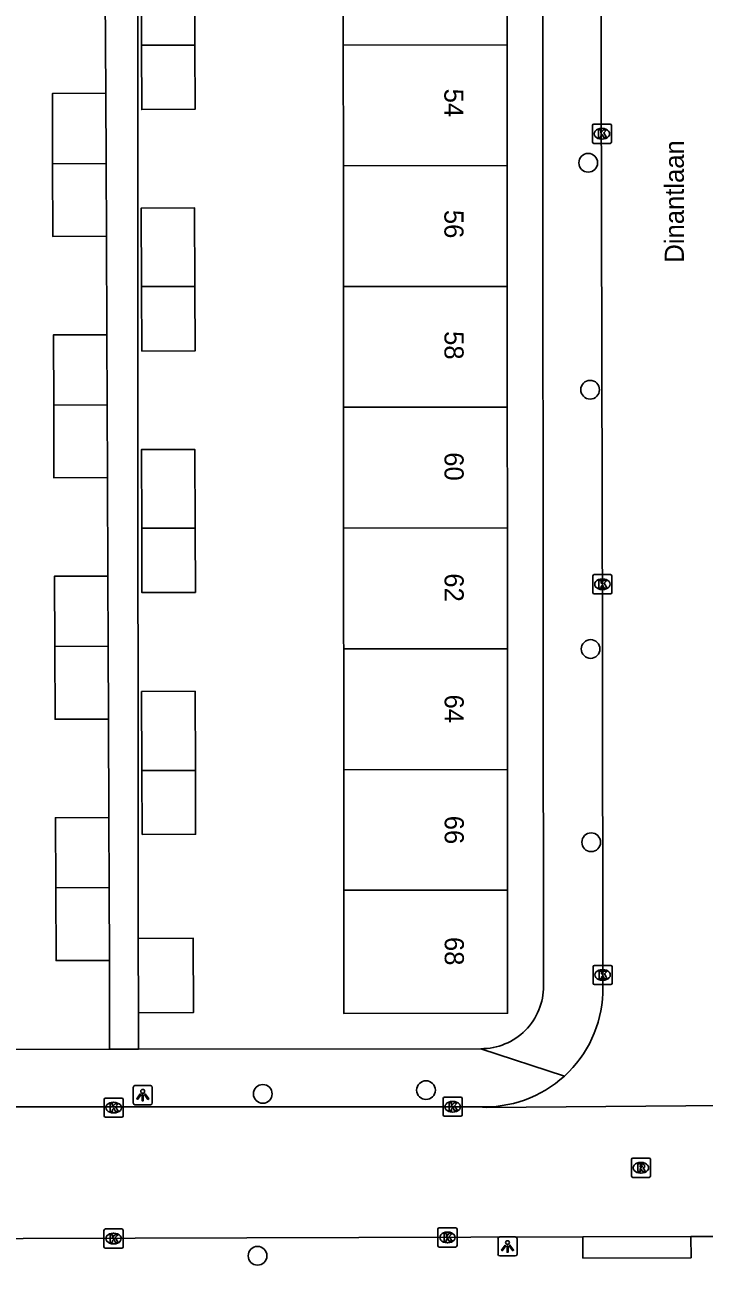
# Model space of a CAD drawing. Extents: x 160732 to 162105, y 387428 to 388479.
# Drawn here: x 161523.4 to 161558.9, y 388217.3 to 388282.1 of the extents above; entities that cross this region are included whole.
import ezdxf

# ---------------------------------------------------------------- set-up
doc = ezdxf.new("R2010")
doc.units = 0
for name, color, linetype in [('IMGEO_Boom', 7, 'Continuous'), ('IMGEO_Kolk', 7, 'Continuous'), ('IMGEO_Lichtpunt', 7, 'Continuous'), ('IMGEO_Openbare_ruimte_label', 7, 'Continuous'), ('IMGEO_Pand', 7, 'Continuous'), ('IMGEO_Pand_nummerreeks', 7, 'Continuous'), ('IMGEO_Rijbaan_lokaal_open', 7, 'Continuous'), ('IMGEO_Rioolput', 7, 'Continuous'), ('IMGEO_Voetpad_open', 7, 'Continuous')]:
    doc.layers.add(name, color=color, linetype=linetype)

msp = doc.modelspace()

# ---------------------------------------------------------------- linework, layer by layer
at = {"layer": 'IMGEO_Boom'}
for centre in [(161552.807, 388274.891), (161552.908, 388263.039), (161552.935, 388249.497), (161552.966, 388239.401), (161535.818, 388226.259), (161544.338, 388226.455), (161535.543, 388217.801)]:
    msp.add_circle(centre, 0.489, dxfattribs=at)
at = {"layer": 'IMGEO_Kolk'}
for p, q in [((161553.1, 388276.906), (161553.952, 388276.906)), ((161553.025, 388275.98), (161553.025, 388276.832)), ((161553.513, 388276.686), (161553.538, 388276.686)), ((161554.026, 388276.832), (161554.026, 388275.98)), ((161553.952, 388275.906), (161553.1, 388275.906)), ((161553.536, 388276.126), (161553.511, 388276.126)), ((161553.046, 388252.454), (161553.046, 388253.306)), ((161553.121, 388253.38), (161553.973, 388253.38)), ((161553.534, 388253.16), (161553.559, 388253.16)), ((161554.047, 388253.306), (161554.047, 388252.454)), ((161553.973, 388252.38), (161553.121, 388252.38)), ((161553.557, 388252.6), (161553.532, 388252.6)), ((161553.061, 388232.046), (161553.061, 388232.898)), ((161553.136, 388232.972), (161553.988, 388232.972)), ((161554.062, 388232.898), (161554.062, 388232.046)), ((161553.572, 388232.192), (161553.547, 388232.192)), ((161553.549, 388232.752), (161553.574, 388232.752)), ((161553.988, 388231.972), (161553.136, 388231.972)), ((161527.53, 388225.115), (161527.53, 388225.967)), ((161527.605, 388226.041), (161528.457, 388226.041)), ((161528.018, 388225.821), (161528.043, 388225.821)), ((161528.531, 388225.967), (161528.531, 388225.115)), ((161545.231, 388225.162), (161545.231, 388226.014)), ((161545.306, 388226.088), (161546.158, 388226.088)), ((161545.719, 388225.868), (161545.744, 388225.868)), ((161546.232, 388226.014), (161546.232, 388225.162)), ((161528.457, 388225.041), (161527.605, 388225.041)), ((161528.041, 388225.261), (161528.016, 388225.261)), ((161546.158, 388225.088), (161545.306, 388225.088)), ((161545.742, 388225.308), (161545.717, 388225.308)), ((161527.6, 388219.204), (161528.452, 388219.204)), ((161544.96, 388218.335), (161544.96, 388219.187)), ((161545.035, 388219.261), (161545.887, 388219.261)), ((161545.961, 388219.187), (161545.961, 388218.335)), ((161527.525, 388218.278), (161527.525, 388219.13)), ((161528.013, 388218.984), (161528.038, 388218.984)), ((161528.526, 388219.13), (161528.526, 388218.278)), ((161545.448, 388219.041), (161545.473, 388219.041)), ((161528.452, 388218.204), (161527.6, 388218.204)), ((161528.036, 388218.424), (161528.011, 388218.424)), ((161545.887, 388218.261), (161545.035, 388218.261)), ((161545.471, 388218.481), (161545.446, 388218.481))]:
    msp.add_line(p, q, dxfattribs=at)
for points in [[(161553.1, 388276.906), (161553.952, 388276.906)], [(161553.025, 388275.98), (161553.025, 388276.832)], [(161553.346, 388276.606), (161553.469, 388276.606), (161553.469, 388276.455), (161553.599, 388276.606), (161553.763, 388276.606), (161553.617, 388276.455), (161553.77, 388276.206), (161553.618, 388276.206), (161553.533, 388276.37), (161553.469, 388276.303), (161553.469, 388276.206), (161553.346, 388276.206), (161553.346, 388276.606)], [(161554.026, 388276.832), (161554.026, 388275.98)], [(161553.952, 388275.906), (161553.1, 388275.906)], [(161553.046, 388252.454), (161553.046, 388253.306)], [(161553.121, 388253.38), (161553.973, 388253.38)], [(161553.367, 388253.08), (161553.49, 388253.08), (161553.49, 388252.929), (161553.62, 388253.08), (161553.784, 388253.08), (161553.638, 388252.929), (161553.791, 388252.68), (161553.639, 388252.68), (161553.554, 388252.844), (161553.49, 388252.777), (161553.49, 388252.68), (161553.367, 388252.68), (161553.367, 388253.08)], [(161554.047, 388253.306), (161554.047, 388252.454)], [(161553.973, 388252.38), (161553.121, 388252.38)], [(161553.061, 388232.046), (161553.061, 388232.898)], [(161553.136, 388232.972), (161553.988, 388232.972)], [(161554.062, 388232.898), (161554.062, 388232.046)], [(161553.382, 388232.672), (161553.505, 388232.672), (161553.505, 388232.521), (161553.635, 388232.672), (161553.799, 388232.672), (161553.653, 388232.521), (161553.806, 388232.272), (161553.654, 388232.272), (161553.569, 388232.436), (161553.505, 388232.369), (161553.505, 388232.272), (161553.382, 388232.272), (161553.382, 388232.672)], [(161553.988, 388231.972), (161553.136, 388231.972)], [(161527.53, 388225.115), (161527.53, 388225.967)], [(161527.605, 388226.041), (161528.457, 388226.041)], [(161527.851, 388225.741), (161527.974, 388225.741), (161527.974, 388225.59), (161528.104, 388225.741), (161528.268, 388225.741), (161528.122, 388225.59), (161528.275, 388225.341), (161528.123, 388225.341), (161528.038, 388225.505), (161527.974, 388225.438), (161527.974, 388225.341), (161527.851, 388225.341), (161527.851, 388225.741)], [(161528.531, 388225.967), (161528.531, 388225.115)], [(161545.231, 388225.162), (161545.231, 388226.014)], [(161545.306, 388226.088), (161546.158, 388226.088)], [(161545.552, 388225.788), (161545.675, 388225.788), (161545.675, 388225.637), (161545.805, 388225.788), (161545.969, 388225.788), (161545.823, 388225.637), (161545.976, 388225.388), (161545.824, 388225.388), (161545.739, 388225.552), (161545.675, 388225.485), (161545.675, 388225.388), (161545.552, 388225.388), (161545.552, 388225.788)], [(161546.232, 388226.014), (161546.232, 388225.162)], [(161528.457, 388225.041), (161527.605, 388225.041)], [(161546.158, 388225.088), (161545.306, 388225.088)], [(161527.6, 388219.204), (161528.452, 388219.204)], [(161544.96, 388218.335), (161544.96, 388219.187)], [(161545.035, 388219.261), (161545.887, 388219.261)], [(161545.961, 388219.187), (161545.961, 388218.335)], [(161527.525, 388218.278), (161527.525, 388219.13)], [(161527.846, 388218.904), (161527.969, 388218.904), (161527.969, 388218.753), (161528.099, 388218.904), (161528.263, 388218.904), (161528.117, 388218.753), (161528.27, 388218.504), (161528.118, 388218.504), (161528.033, 388218.668), (161527.969, 388218.601), (161527.969, 388218.504), (161527.846, 388218.504), (161527.846, 388218.904)], [(161528.526, 388219.13), (161528.526, 388218.278)], [(161545.281, 388218.961), (161545.404, 388218.961), (161545.404, 388218.81), (161545.534, 388218.961), (161545.698, 388218.961), (161545.552, 388218.81), (161545.705, 388218.561), (161545.553, 388218.561), (161545.468, 388218.725), (161545.404, 388218.658), (161545.404, 388218.561), (161545.281, 388218.561), (161545.281, 388218.961)], [(161528.452, 388218.204), (161527.6, 388218.204)], [(161545.887, 388218.261), (161545.035, 388218.261)]]:
    msp.add_lwpolyline(points, dxfattribs=at)
for centre, start, end in [((161553.102, 388276.83), 91.55205, 178.44795), ((161553.102, 388276.83), 91.55205, 178.44795), ((161553.95, 388276.83), 1.55205, 88.44795), ((161553.95, 388276.83), 1.55205, 88.44795), ((161553.102, 388275.982), 181.55205, 268.44795), ((161553.102, 388275.982), 181.55205, 268.44795), ((161553.95, 388275.982), 271.55205, 358.44795), ((161553.95, 388275.982), 271.55205, 358.44795), ((161553.123, 388253.304), 91.55205, 178.44795), ((161553.123, 388253.304), 91.55205, 178.44795), ((161553.971, 388253.304), 1.55205, 88.44795), ((161553.971, 388253.304), 1.55205, 88.44795), ((161553.123, 388252.456), 181.55205, 268.44795), ((161553.123, 388252.456), 181.55205, 268.44795), ((161553.971, 388252.456), 271.55205, 358.44795), ((161553.971, 388252.456), 271.55205, 358.44795), ((161553.138, 388232.896), 91.55205, 178.44795), ((161553.138, 388232.896), 91.55205, 178.44795), ((161553.986, 388232.896), 1.55205, 88.44795), ((161553.986, 388232.896), 1.55205, 88.44795), ((161553.138, 388232.048), 181.55205, 268.44795), ((161553.138, 388232.048), 181.55205, 268.44795), ((161553.986, 388232.048), 271.55205, 358.44795), ((161553.986, 388232.048), 271.55205, 358.44795), ((161527.607, 388225.965), 91.55205, 178.44795), ((161527.607, 388225.965), 91.55205, 178.44795), ((161528.455, 388225.965), 1.55205, 88.44795), ((161528.455, 388225.965), 1.55205, 88.44795), ((161545.308, 388226.012), 91.55205, 178.44795), ((161545.308, 388226.012), 91.55205, 178.44795), ((161546.156, 388226.012), 1.55205, 88.44795), ((161546.156, 388226.012), 1.55205, 88.44795), ((161527.607, 388225.117), 181.55205, 268.44795), ((161527.607, 388225.117), 181.55205, 268.44795), ((161528.455, 388225.117), 271.55205, 358.44795), ((161528.455, 388225.117), 271.55205, 358.44795), ((161545.308, 388225.164), 181.55205, 268.44795), ((161545.308, 388225.164), 181.55205, 268.44795), ((161546.156, 388225.164), 271.55205, 358.44795), ((161546.156, 388225.164), 271.55205, 358.44795), ((161527.602, 388219.128), 91.55205, 178.44795), ((161527.602, 388219.128), 91.55205, 178.44795), ((161528.45, 388219.128), 1.55205, 88.44795), ((161528.45, 388219.128), 1.55205, 88.44795), ((161545.037, 388219.185), 91.55205, 178.44795), ((161545.037, 388219.185), 91.55205, 178.44795), ((161545.885, 388219.185), 1.55205, 88.44795), ((161545.885, 388219.185), 1.55205, 88.44795), ((161527.602, 388218.28), 181.55205, 268.44795), ((161527.602, 388218.28), 181.55205, 268.44795), ((161528.45, 388218.28), 271.55205, 358.44795), ((161528.45, 388218.28), 271.55205, 358.44795), ((161545.037, 388218.337), 181.55205, 268.44795), ((161545.037, 388218.337), 181.55205, 268.44795), ((161545.885, 388218.337), 271.55205, 358.44795), ((161545.885, 388218.337), 271.55205, 358.44795)]:
    msp.add_arc(centre, 0.0765, start, end, dxfattribs=at)
for centre, major_axis, ratio, start_param, end_param in [((161553.512, 388276.406), (-0.387, 0.002), 0.722429, 4.712389, 7.853982), ((161553.537, 388276.406), (-0.39, 0.002), 0.717154, 1.570796, 4.712389), ((161553.533, 388252.88), (-0.387, 0.002), 0.722429, 4.712389, 7.853982), ((161553.558, 388252.88), (-0.39, 0.002), 0.717154, 1.570796, 4.712389), ((161553.548, 388232.472), (-0.387, 0.002), 0.722429, 4.712389, 7.853982), ((161553.573, 388232.472), (-0.39, 0.002), 0.717154, 1.570796, 4.712389), ((161528.017, 388225.541), (-0.387, 0.002), 0.722429, 4.712389, 7.853982), ((161528.042, 388225.541), (-0.39, 0.002), 0.717154, 1.570796, 4.712389), ((161545.718, 388225.588), (-0.387, 0.002), 0.722429, 4.712389, 7.853982), ((161545.743, 388225.588), (-0.39, 0.002), 0.717154, 1.570796, 4.712389), ((161528.012, 388218.704), (-0.387, 0.002), 0.722429, 4.712389, 7.853982), ((161528.037, 388218.704), (-0.39, 0.002), 0.717154, 1.570796, 4.712389), ((161545.447, 388218.761), (-0.387, 0.002), 0.722429, 4.712389, 7.853982), ((161545.472, 388218.761), (-0.39, 0.002), 0.717154, 1.570796, 4.712389)]:
    msp.add_ellipse(centre, major_axis=major_axis, ratio=ratio, start_param=start_param, end_param=end_param, dxfattribs=at)
at = {"layer": 'IMGEO_Lichtpunt'}
for p, q in [((161529.048, 388226.595), (161529.048, 388225.788)), ((161529.048, 388226.595), (161529.048, 388225.788)), ((161529.95, 388226.69), (161529.142, 388226.69)), ((161529.95, 388226.69), (161529.142, 388226.69)), ((161530.044, 388225.788), (161530.044, 388226.595)), ((161530.044, 388225.788), (161530.044, 388226.595)), ((161529.142, 388225.694), (161529.95, 388225.694)), ((161529.142, 388225.694), (161529.95, 388225.694)), ((161548.099, 388218.695), (161548.099, 388217.888)), ((161548.099, 388218.695), (161548.099, 388217.888)), ((161549.001, 388218.79), (161548.193, 388218.79)), ((161549.001, 388218.79), (161548.193, 388218.79)), ((161549.095, 388217.888), (161549.095, 388218.695)), ((161549.095, 388217.888), (161549.095, 388218.695)), ((161548.193, 388217.794), (161549.001, 388217.794)), ((161548.193, 388217.794), (161549.001, 388217.794))]:
    msp.add_line(p, q, dxfattribs=at)
for points in [[(161529.422, 388226.259), (161529.461, 388226.231), (161529.273, 388225.969), (161529.235, 388225.996), (161529.422, 388226.259)], [(161529.524, 388226.211), (161529.571, 388226.211), (161529.571, 388225.889), (161529.524, 388225.889), (161529.524, 388226.211)], [(161529.634, 388226.231), (161529.672, 388226.258), (161529.859, 388225.996), (161529.82, 388225.968), (161529.634, 388226.231)], [(161548.473, 388218.359), (161548.512, 388218.331), (161548.324, 388218.069), (161548.286, 388218.096), (161548.473, 388218.359)], [(161548.575, 388218.311), (161548.622, 388218.311), (161548.622, 388217.989), (161548.575, 388217.989), (161548.575, 388218.311)], [(161548.685, 388218.331), (161548.723, 388218.358), (161548.91, 388218.096), (161548.871, 388218.068), (161548.685, 388218.331)]]:
    msp.add_lwpolyline(points, dxfattribs=at)
for centre in [(161529.547, 388226.393), (161548.598, 388218.493)]:
    msp.add_circle(centre, 0.0994, dxfattribs=at)
for centre, start, end in [((161529.142, 388226.595), 90, 180), ((161529.142, 388226.595), 90, 180), ((161529.95, 388226.595), 0, 90), ((161529.95, 388226.595), 0, 90), ((161529.142, 388225.788), 180, 270), ((161529.142, 388225.788), 180, 270), ((161529.95, 388225.788), 270, 0), ((161529.95, 388225.788), 270, 360), ((161548.193, 388218.695), 90, 180), ((161548.193, 388218.695), 90, 180), ((161549.001, 388218.695), 0, 90), ((161549.001, 388218.695), 0, 90), ((161548.193, 388217.888), 180, 270), ((161548.193, 388217.888), 180, 270), ((161549.001, 388217.888), 270, 0), ((161549.001, 388217.888), 270, 360)]:
    msp.add_arc(centre, 0.0946, start, end, dxfattribs=at)
at = {"layer": 'IMGEO_Pand'}
for points in [[(161540.02, 388281.043), (161540.017, 388287.35)], [(161548.57, 388287.355), (161548.574, 388281.048)], [(161529.482, 388281.037), (161529.465, 388285.139), (161532.253, 388285.151), (161532.27, 388281.038)], [(161529.482, 388281.037), (161532.27, 388281.038)], [(161532.27, 388281.038), (161532.284, 388277.684), (161529.497, 388277.672), (161529.482, 388281.037)], [(161540.02, 388281.043), (161548.574, 388281.048)], [(161540.023, 388274.736), (161540.02, 388281.043)], [(161548.574, 388281.048), (161548.577, 388274.741)], [(161524.845, 388274.843), (161524.829, 388278.507), (161527.617, 388278.519)], [(161527.617, 388278.519), (161527.632, 388274.854)], [(161527.632, 388274.854), (161524.845, 388274.843)], [(161527.648, 388271.052), (161524.861, 388271.04), (161524.845, 388274.843)], [(161527.632, 388274.854), (161527.648, 388271.052)], [(161540.023, 388274.736), (161548.577, 388274.741)], [(161540.026, 388268.429), (161540.023, 388274.736)], [(161548.577, 388274.741), (161548.58, 388268.433)], [(161529.488, 388268.424), (161529.471, 388272.525), (161532.259, 388272.537), (161532.276, 388268.425)], [(161532.276, 388268.425), (161529.488, 388268.424)], [(161532.276, 388268.425), (161532.29, 388265.07), (161529.503, 388265.058), (161529.488, 388268.424)], [(161540.026, 388268.429), (161548.58, 388268.433)], [(161540.03, 388262.122), (161540.026, 388268.429)], [(161548.58, 388268.433), (161548.583, 388262.126)], [(161524.898, 388262.236), (161524.882, 388265.9), (161527.67, 388265.912)], [(161527.67, 388265.912), (161527.685, 388262.247)], [(161527.685, 388262.247), (161524.898, 388262.236)], [(161527.701, 388258.445), (161524.914, 388258.433), (161524.898, 388262.236)], [(161527.685, 388262.247), (161527.701, 388258.445)], [(161548.583, 388262.126), (161540.03, 388262.122)], [(161540.033, 388255.814), (161540.03, 388262.122)], [(161548.583, 388262.126), (161548.586, 388255.819)], [(161529.495, 388255.808), (161529.478, 388259.91), (161532.266, 388259.922), (161532.283, 388255.809)], [(161532.283, 388255.809), (161529.495, 388255.808)], [(161532.283, 388255.809), (161532.297, 388252.455), (161529.51, 388252.443), (161529.495, 388255.808)], [(161548.586, 388255.819), (161540.033, 388255.814)], [(161540.045, 388249.507), (161540.036, 388250), (161540.033, 388255.814)], [(161548.586, 388255.819), (161548.589, 388250), (161548.589, 388249.512)], [(161524.952, 388249.629), (161524.936, 388253.293), (161527.724, 388253.305)], [(161527.724, 388253.305), (161527.739, 388249.64)], [(161527.739, 388249.64), (161524.952, 388249.629)], [(161527.755, 388245.838), (161524.968, 388245.826), (161524.952, 388249.629)], [(161527.739, 388249.64), (161527.755, 388245.838)], [(161540.045, 388249.507), (161548.589, 388249.512)], [(161540.045, 388243.18), (161540.045, 388249.507)], [(161548.589, 388249.512), (161548.592, 388243.205)], [(161529.507, 388243.149), (161529.49, 388247.276), (161532.278, 388247.288), (161532.295, 388243.157)], [(161529.507, 388243.149), (161532.295, 388243.157)], [(161532.295, 388243.157), (161532.309, 388239.821), (161529.522, 388239.809), (161529.507, 388243.149)], [(161548.592, 388243.205), (161540.045, 388243.18)], [(161540.045, 388236.893), (161540.045, 388243.18)], [(161548.592, 388243.205), (161548.596, 388236.897)], [(161525.005, 388237.023), (161524.989, 388240.686), (161527.777, 388240.698)], [(161527.777, 388240.698), (161527.792, 388237.035)], [(161525.005, 388237.023), (161527.792, 388237.035)], [(161527.808, 388233.231), (161525.021, 388233.219), (161525.005, 388237.023)], [(161527.792, 388237.035), (161527.808, 388233.231)], [(161548.596, 388236.897), (161548.599, 388230.469), (161540.045, 388230.464), (161540.043, 388235.464), (161540.045, 388236.893)], [(161540.045, 388236.893), (161548.596, 388236.897)], [(161529.315, 388234.374), (161532.185, 388234.387), (161532.201, 388230.513), (161529.331, 388230.501)], [(161529.331, 388230.501), (161529.315, 388234.374)]]:
    msp.add_lwpolyline(points, dxfattribs=at)
at = {"layer": 'IMGEO_Rijbaan_lokaal_open'}
for points in [[(161553.382, 388323.705), (161553.55, 388250), (161553.565, 388231.516)], [(161547.082, 388225.59), (161547.472, 388225.556), (161566.238, 388225.702), (161566.324, 388225.71)], [(161547.082, 388225.59), (161511.43, 388225.586), (161509.113, 388225.635)], [(161552.528, 388218.785), (161511.585, 388218.674), (161508.8, 388218.611)], [(161552.528, 388218.785), (161558.175, 388218.803)], [(161576.585, 388218.818), (161569.422, 388218.812), (161558.175, 388218.803)]]:
    msp.add_lwpolyline(points, dxfattribs=at)
for centre, radius, start, end in [((161547.417, 388231.732), 6.152, 312.43532, 357.98583), ((161547.418, 388231.732), 6.151, 266.87181, 312.4326)]:
    msp.add_arc(centre, radius, start, end, dxfattribs=at)
at = {"layer": 'IMGEO_Rioolput'}
for p, q in [((161555.061, 388221.972), (161555.061, 388222.824)), ((161555.136, 388222.898), (161555.988, 388222.898)), ((161555.549, 388222.678), (161555.574, 388222.678)), ((161556.062, 388222.824), (161556.062, 388221.972)), ((161555.988, 388221.898), (161555.136, 388221.898)), ((161555.572, 388222.118), (161555.547, 388222.118))]:
    msp.add_line(p, q, dxfattribs=at)
for points in [[(161555.061, 388221.972), (161555.061, 388222.824)], [(161555.136, 388222.898), (161555.988, 388222.898)], [(161555.65, 388222.596), (161555.398, 388222.598), (161555.398, 388222.198)], [(161555.576, 388222.517), (161555.522, 388222.517), (161555.522, 388222.436)], [(161555.522, 388222.436), (161555.574, 388222.436)], [(161556.062, 388222.824), (161556.062, 388221.972)], [(161555.988, 388221.898), (161555.136, 388221.898)], [(161555.398, 388222.198), (161555.522, 388222.198), (161555.522, 388222.36), (161555.533, 388222.36)], [(161555.58, 388222.331), (161555.651, 388222.198), (161555.791, 388222.198), (161555.726, 388222.324)]]:
    msp.add_lwpolyline(points, dxfattribs=at)
for centre, radius, start, end in [((161555.138, 388222.822), 0.0765, 91.55205, 178.44795), ((161555.138, 388222.822), 0.0765, 91.55205, 178.44795), ((161555.558, 388222.625), 0.19, 274.7715, 282.96867), ((161555.582, 388222.421), 0.0964, 77.00612, 93.18647), ((161555.596, 388222.478), 0.0378, 276.66336, 79.67722), ((161555.649, 388222.486), 0.109, 350.36119, 89.41601), ((161555.647, 388222.486), 0.112, 277.58423, 350.98172), ((161555.986, 388222.822), 0.0765, 1.55205, 88.44795), ((161555.986, 388222.822), 0.0765, 1.55205, 88.44795), ((161555.138, 388221.974), 0.0765, 181.55205, 268.44795), ((161555.138, 388221.974), 0.0765, 181.55205, 268.44795), ((161555.532, 388222.307), 0.0533, 26.02933, 88.69889), ((161555.631, 388222.271), 0.108, 29.51342, 73.79051), ((161555.986, 388221.974), 0.0765, 271.55205, 358.44795), ((161555.986, 388221.974), 0.0765, 271.55205, 358.44795)]:
    msp.add_arc(centre, radius, start, end, dxfattribs=at)
for centre, major_axis, ratio, start_param, end_param in [((161555.548, 388222.398), (-0.387, 0.002), 0.722429, 4.712389, 7.853982), ((161555.573, 388222.398), (-0.39, 0.002), 0.717154, 1.570796, 4.712389)]:
    msp.add_ellipse(centre, major_axis=major_axis, ratio=ratio, start_param=start_param, end_param=end_param, dxfattribs=at)
at = {"layer": 'IMGEO_Voetpad_open'}
for points in [[(161529.315, 388234.374), (161529.278, 388300.077), (161540.01, 388300.083)], [(161550.475, 388231.897), (161550.463, 388250), (161550.43, 388300.089)], [(161527.594, 388283.659), (161527.617, 388278.519)], [(161527.648, 388271.052), (161527.67, 388265.912)], [(161527.701, 388258.445), (161527.724, 388253.305)], [(161527.755, 388245.838), (161527.777, 388240.698)], [(161527.808, 388233.231), (161527.813, 388228.597)], [(161529.333, 388228.599), (161529.331, 388230.501)], [(161509.286, 388228.577), (161527.813, 388228.597)], [(161527.813, 388228.597), (161529.333, 388228.599)], [(161529.333, 388228.599), (161547.204, 388228.619)], [(161547.204, 388228.619), (161551.568, 388227.192)], [(161558.175, 388218.803), (161558.177, 388217.703), (161552.53, 388217.685), (161552.528, 388218.785)]]:
    msp.add_lwpolyline(points, dxfattribs=at)
msp.add_arc((161547.216, 388231.878), 3.259, 269.78797, 0.33451, dxfattribs=at)

# ---------------------------------------------------------------- texts
at = {"layer": 'IMGEO_Openbare_ruimte_label'}
msp.add_text('Dinantlaan', height=1, rotation=90, dxfattribs=at).set_placement((161557.804, 388269.675))
at = {"layer": 'IMGEO_Pand_nummerreeks'}
for s, p in [('54', (161545.295, 388278.761)), ('56', (161545.298, 388272.432)), ('58', (161545.302, 388266.1)), ('60', (161545.305, 388259.771)), ('62', (161545.308, 388253.448)), ('64', (161545.311, 388247.116)), ('66', (161545.314, 388240.787)), ('68', (161545.317, 388234.455))]:
    msp.add_text(s, height=1, rotation=270.02881, dxfattribs=at).set_placement(p)

doc.saveas('drawing.dxf')
